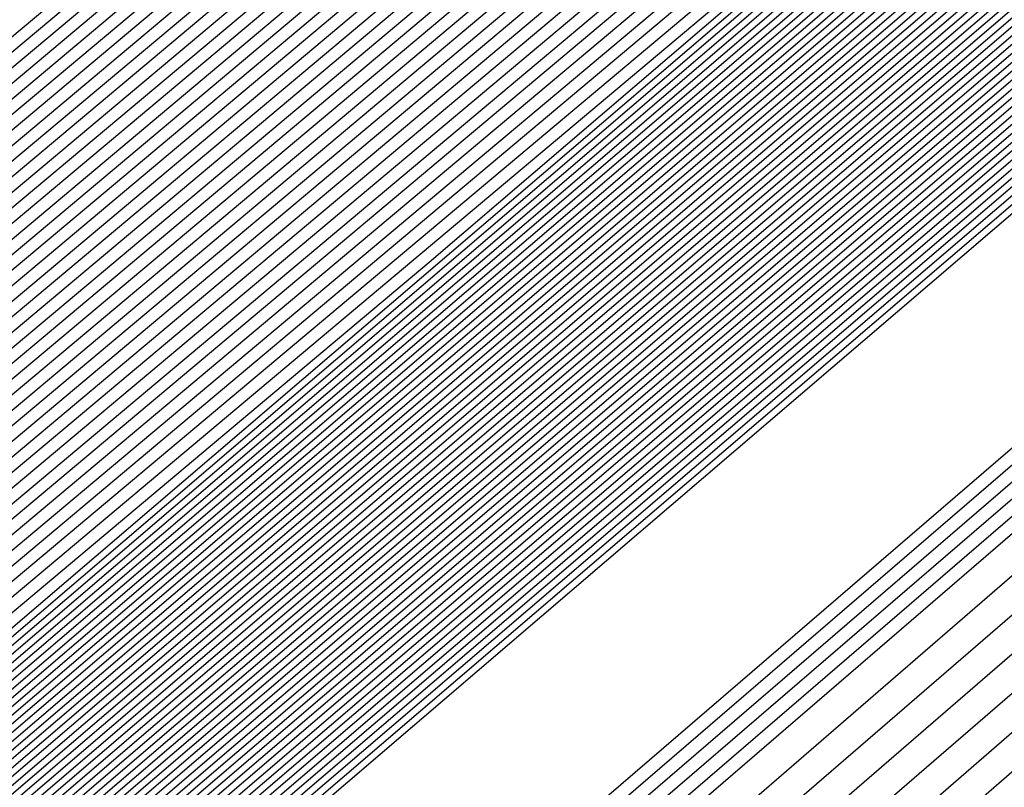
# Model space of a CAD drawing. Extents: x 3249832 to 3255657, y 13789405 to 13793316.
# Tile 820 of 1056: x 3253209.392 to 3253209.659, y 13791257.97 to 13791258.178. Entities that reach past the tile are written whole.
import ezdxf

# ---------------------------------------------------------------- set-up
doc = ezdxf.new("R2010")
doc.units = 0
doc.header["$LTSCALE"] = 100
doc.header["$MEASUREMENT"] = 0
for name, color, linetype in [('GRATIO_03231_CON', 1, 'CONTINUOUS'), ('GRATIO_0323_ICON', 1, 'CONTINUOUS'), ('TARGETS_EAST', 7, 'CONTINUOUS')]:
    doc.layers.add(name, color=color, linetype=linetype)

# ---------------------------------------------------------------- blocks, each defined once
blk = doc.blocks.new('Gratio_032316_contours')
at = {"layer": 'GRATIO_03231_CON', "color": 5, "linetype": 'Continuous', "flags": 128}
for points in [[(3253294.02117, 13791331.04278), (3253275.51252, 13791314.84857), (3253259.74641, 13791301.11971), (3253250.90118, 13791293.4869), (3253247.60749, 13791290.71421), (3253247.10911, 13791290.34906), (3253246.71171, 13791290.01217), (3253243.96878, 13791287.61762), (3253236.49572, 13791281.15281), (3253223.09361, 13791269.61112), (3253207.30623, 13791256.00981), (3253193.86302, 13791244.37213), (3253186.31196, 13791237.71784), (3253183.47503, 13791235.05279)], [(3253293.83167, 13791330.88045), (3253275.39736, 13791314.75135), (3253259.6945, 13791301.07777), (3253250.88464, 13791293.47583), (3253247.60402, 13791290.71447), (3253247.10757, 13791290.35085), (3253246.69656, 13791290.00204), (3253243.85762, 13791287.52479), (3253236.12374, 13791280.8358), (3253222.25472, 13791268.89288), (3253205.91767, 13791254.81834), (3253192.00653, 13791242.77561), (3253184.19264, 13791235.88971), (3253181.25697, 13791233.1319)], [(3253293.64218, 13791330.71812), (3253275.28219, 13791314.65413), (3253259.64258, 13791301.03582), (3253250.8681, 13791293.46475), (3253247.60055, 13791290.71473), (3253247.10604, 13791290.35265), (3253246.68141, 13791289.99191), (3253243.74646, 13791287.43197), (3253235.75176, 13791280.51879), (3253221.41583, 13791268.17464), (3253204.52912, 13791253.62687), (3253190.15004, 13791241.1791), (3253182.07332, 13791234.06158)], [(3253293.45268, 13791330.55578), (3253275.16702, 13791314.55691), (3253259.59067, 13791300.99388), (3253250.85155, 13791293.45368), (3253247.59708, 13791290.71499), (3253247.10451, 13791290.35445), (3253246.66626, 13791289.98178), (3253243.6353, 13791287.33914), (3253235.37978, 13791280.20179), (3253220.57694, 13791267.4564), (3253203.14057, 13791252.4354), (3253188.29355, 13791239.58258), (3253179.954, 13791232.23346)], [(3253308.44452, 13791343.76579), (3253293.07368, 13791330.23112), (3253274.93669, 13791314.36246), (3253259.48684, 13791300.90999), (3253250.81847, 13791293.43152), (3253247.59013, 13791290.71551), (3253247.10144, 13791290.35804), (3253246.63595, 13791289.96152), (3253243.41298, 13791287.15349), (3253234.63582, 13791279.56777), (3253218.89917, 13791266.01993), (3253200.36346, 13791250.05246), (3253184.58057, 13791236.38955), (3253175.71733, 13791228.58423), (3253172.40047, 13791225.5046), (3253171.87167, 13791224.84758), (3253171.83099, 13791224.68776), (3253171.81192, 13791224.61054), (3253171.80631, 13791224.57903), (3253171.80709, 13791224.56196), (3253171.81141, 13791224.55077), (3253171.8175, 13791224.5425)], [(3253308.192, 13791343.54795), (3253292.88418, 13791330.06879), (3253274.82152, 13791314.26524), (3253259.43492, 13791300.86805), (3253250.80192, 13791293.42045), (3253247.58666, 13791290.71576), (3253247.09991, 13791290.35984), (3253246.63023, 13791289.95949), (3253243.37731, 13791287.12548), (3253234.5186, 13791279.46953), (3253219.10173, 13791266.20888), (3253203.65505, 13791252.98282), (3253196.57706, 13791247.03615)], [(3253307.93948, 13791343.33011), (3253292.69468, 13791329.90645), (3253274.70635, 13791314.16802), (3253259.38301, 13791300.82611), (3253250.78538, 13791293.40937), (3253247.58319, 13791290.71602), (3253247.09838, 13791290.36164), (3253246.63006, 13791289.96223), (3253243.38596, 13791287.13554), (3253234.55099, 13791279.49977), (3253219.17525, 13791266.27429), (3253203.76972, 13791253.08339), (3253196.71057, 13791247.15255)], [(3253307.68696, 13791343.11228), (3253292.50518, 13791329.74412), (3253274.59119, 13791314.0708), (3253259.33109, 13791300.78416), (3253250.76884, 13791293.3983), (3253247.57972, 13791290.71628), (3253247.09685, 13791290.36343), (3253246.62988, 13791289.96496), (3253243.39462, 13791287.1456), (3253234.58339, 13791279.53), (3253219.24877, 13791266.33971), (3253203.88439, 13791253.18397), (3253196.84408, 13791247.26894)], [(3253307.18192, 13791342.67661), (3253292.12619, 13791329.41946), (3253274.36086, 13791313.87636), (3253259.22726, 13791300.70028), (3253250.73575, 13791293.37615), (3253247.57277, 13791290.7168), (3253247.09378, 13791290.36703), (3253246.62953, 13791289.97042), (3253243.41193, 13791287.16573), (3253234.64818, 13791279.59048), (3253219.39582, 13791266.47055), (3253204.11372, 13791253.38512), (3253197.11109, 13791247.50173)], [(3253306.9294, 13791342.45877), (3253291.93669, 13791329.25712), (3253274.24569, 13791313.77914), (3253259.17535, 13791300.65833), (3253250.71921, 13791293.36507), (3253247.5693, 13791290.71706), (3253247.09225, 13791290.36882), (3253246.62935, 13791289.97315), (3253243.42058, 13791287.17579), (3253234.68057, 13791279.62072), (3253219.46933, 13791266.53596), (3253204.22838, 13791253.4857), (3253197.2446, 13791247.61813)], [(3253306.67688, 13791342.24094), (3253291.74719, 13791329.09479), (3253274.13052, 13791313.68192), (3253259.12343, 13791300.61639), (3253250.70267, 13791293.354), (3253247.56583, 13791290.71731), (3253247.09072, 13791290.37062), (3253246.62918, 13791289.97588), (3253243.42924, 13791287.18585), (3253234.71297, 13791279.65096), (3253219.54285, 13791266.60138), (3253204.34305, 13791253.58627), (3253197.37811, 13791247.73453)], [(3253306.42436, 13791342.0231), (3253291.55769, 13791328.93246), (3253274.01535, 13791313.58469), (3253259.07151, 13791300.57445), (3253250.68613, 13791293.34292), (3253247.56236, 13791290.71757), (3253247.08919, 13791290.37242), (3253246.629, 13791289.97862), (3253243.43789, 13791287.19591), (3253234.74536, 13791279.68119), (3253219.61637, 13791266.6668), (3253204.45771, 13791253.68685), (3253197.51162, 13791247.85092)], [(3253305.91932, 13791341.58743), (3253291.17869, 13791328.60779), (3253273.78502, 13791313.39025), (3253258.96768, 13791300.49056), (3253250.65304, 13791293.32077), (3253247.55541, 13791290.71809), (3253247.08612, 13791290.37601), (3253246.62865, 13791289.98408), (3253243.4552, 13791287.21604), (3253234.81015, 13791279.74167), (3253219.76341, 13791266.79763), (3253204.68704, 13791253.888), (3253197.77863, 13791248.08372)], [(3253305.6668, 13791341.36959), (3253290.98919, 13791328.44546), (3253273.66985, 13791313.29303), (3253258.91577, 13791300.44861), (3253250.6365, 13791293.30969), (3253247.55194, 13791290.71835), (3253247.08459, 13791290.37781), (3253246.62848, 13791289.98681), (3253243.46386, 13791287.2261), (3253234.84255, 13791279.77191), (3253219.83693, 13791266.86305), (3253204.80171, 13791253.98858), (3253197.91214, 13791248.20012)], [(3253305.41428, 13791341.15176), (3253290.79969, 13791328.28313), (3253273.55469, 13791313.19581), (3253258.86385, 13791300.40667), (3253250.61995, 13791293.29862), (3253247.54847, 13791290.71861), (3253247.08306, 13791290.3796), (3253246.6283, 13791289.98954), (3253243.47251, 13791287.23616), (3253234.87494, 13791279.80214), (3253219.91045, 13791266.92847), (3253204.91637, 13791254.08915), (3253198.04565, 13791248.31651)], [(3253305.16176, 13791340.93392), (3253290.6102, 13791328.1208), (3253273.43952, 13791313.09859), (3253258.81194, 13791300.36473), (3253250.60341, 13791293.28754), (3253247.545, 13791290.71886), (3253247.08152, 13791290.3814), (3253246.62812, 13791289.99227), (3253243.48117, 13791287.24622), (3253234.90734, 13791279.83238), (3253219.98397, 13791266.99388), (3253205.03104, 13791254.18973), (3253198.17916, 13791248.43291)], [(3253304.65672, 13791340.49825), (3253290.2312, 13791327.79613), (3253273.20919, 13791312.90414), (3253258.70811, 13791300.28084), (3253250.57033, 13791293.26539), (3253247.53805, 13791290.71938), (3253247.07846, 13791290.385), (3253246.62777, 13791289.99774), (3253243.49848, 13791287.26634), (3253234.97213, 13791279.89286), (3253220.13101, 13791267.12472), (3253205.26037, 13791254.39088), (3253198.44617, 13791248.6657)], [(3253304.4042, 13791340.28041), (3253290.0417, 13791327.6338), (3253273.09402, 13791312.80692), (3253258.65619, 13791300.2389), (3253250.55378, 13791293.25432), (3253247.53458, 13791290.71964), (3253247.07693, 13791290.38679), (3253246.6276, 13791290.00047), (3253243.50713, 13791287.2764), (3253235.00453, 13791279.9231), (3253220.20453, 13791267.19013), (3253205.37503, 13791254.49146), (3253198.57968, 13791248.7821)], [(3253304.15168, 13791340.06258), (3253289.8522, 13791327.47147), (3253272.97886, 13791312.7097), (3253258.60428, 13791300.19695), (3253250.53724, 13791293.24324), (3253247.53111, 13791290.7199), (3253247.07539, 13791290.38859), (3253246.62742, 13791290.0032), (3253243.51579, 13791287.28647), (3253235.03692, 13791279.95333), (3253220.27805, 13791267.25555), (3253205.4897, 13791254.59203), (3253198.71319, 13791248.8985)], [(3253303.89916, 13791339.84474), (3253289.6627, 13791327.30914), (3253272.86369, 13791312.61248), (3253258.55236, 13791300.15501), (3253250.5207, 13791293.23216), (3253247.52764, 13791290.72015), (3253247.07386, 13791290.39039), (3253246.62724, 13791290.00593), (3253243.52444, 13791287.29653), (3253235.06932, 13791279.98357), (3253220.35157, 13791267.32097), (3253205.60436, 13791254.69261), (3253198.8467, 13791249.01489)], [(3253303.39412, 13791339.40907), (3253289.2837, 13791326.98447), (3253272.63335, 13791312.41804), (3253258.44853, 13791300.07112), (3253250.48761, 13791293.21001), (3253247.52069, 13791290.72067), (3253247.0708, 13791290.39398), (3253246.62689, 13791290.0114), (3253243.54175, 13791287.31665), (3253235.13411, 13791280.04405), (3253220.49861, 13791267.4518), (3253205.83369, 13791254.89376), (3253199.11371, 13791249.24769)], [(3253303.1416, 13791339.19123), (3253289.09421, 13791326.82214), (3253272.51819, 13791312.32081), (3253258.39661, 13791300.02918), (3253250.47107, 13791293.19894), (3253247.51722, 13791290.72093), (3253247.06927, 13791290.39578), (3253246.62672, 13791290.01413), (3253243.55041, 13791287.32671), (3253235.1665, 13791280.07429), (3253220.57213, 13791267.51722), (3253205.94836, 13791254.99434), (3253199.24722, 13791249.36409)], [(3253302.88908, 13791338.9734), (3253288.90471, 13791326.65981), (3253272.40302, 13791312.22359), (3253258.3447, 13791299.98724), (3253250.45453, 13791293.18786), (3253247.51375, 13791290.72119), (3253247.06773, 13791290.39757), (3253246.62654, 13791290.01686), (3253243.55907, 13791287.33677), (3253235.1989, 13791280.10452), (3253220.64565, 13791267.58263), (3253206.06302, 13791255.09491), (3253199.38073, 13791249.48048)], [(3253302.63656, 13791338.75556), (3253288.71521, 13791326.49747), (3253272.28786, 13791312.12637), (3253258.29278, 13791299.94529), (3253250.43798, 13791293.17679), (3253247.51028, 13791290.72145), (3253247.0662, 13791290.39937), (3253246.62637, 13791290.01959), (3253243.56772, 13791287.34683), (3253235.23129, 13791280.13476), (3253220.71917, 13791267.64805), (3253206.17769, 13791255.19549), (3253199.51423, 13791249.59688)], [(3253302.13153, 13791338.31989), (3253288.33621, 13791326.17281), (3253272.05752, 13791311.93193), (3253258.18895, 13791299.8614), (3253250.4049, 13791293.15464), (3253247.50334, 13791290.72196), (3253247.06314, 13791290.40297), (3253246.62601, 13791290.02505), (3253243.58503, 13791287.36696), (3253235.29608, 13791280.19524), (3253220.86621, 13791267.77889), (3253206.40702, 13791255.39664), (3253199.78125, 13791249.82967)], [(3253301.879, 13791338.10206), (3253288.14671, 13791326.01048), (3253271.94236, 13791311.83471), (3253258.13704, 13791299.81946), (3253250.38836, 13791293.14356), (3253247.49986, 13791290.72222), (3253247.0616, 13791290.40476), (3253246.62584, 13791290.02779), (3253243.59369, 13791287.37702), (3253235.32848, 13791280.22547), (3253220.93973, 13791267.8443), (3253206.52168, 13791255.49722), (3253199.91476, 13791249.94607)], [(3253301.62648, 13791337.88422), (3253287.95721, 13791325.84815), (3253271.82719, 13791311.73748), (3253258.08512, 13791299.77752), (3253250.37181, 13791293.13248), (3253247.49639, 13791290.72248), (3253247.06007, 13791290.40656), (3253246.62566, 13791290.03052), (3253243.60234, 13791287.38708), (3253235.36087, 13791280.25571), (3253221.01325, 13791267.90972), (3253206.63635, 13791255.59779), (3253200.04827, 13791250.06247)], [(3253301.37397, 13791337.66638), (3253287.76771, 13791325.68581), (3253271.71202, 13791311.64027), (3253258.03321, 13791299.73557), (3253250.35527, 13791293.12141), (3253247.49292, 13791290.72274), (3253247.05854, 13791290.40836), (3253246.62549, 13791290.03325), (3253243.611, 13791287.39714), (3253235.39327, 13791280.28595), (3253221.08677, 13791267.97514), (3253206.75101, 13791255.69837), (3253200.18178, 13791250.17887)], [(3253300.86893, 13791337.23071), (3253287.38872, 13791325.36115), (3253271.48169, 13791311.44582), (3253257.92938, 13791299.65169), (3253250.32219, 13791293.09926), (3253247.48598, 13791290.72325), (3253247.05547, 13791290.41195), (3253246.62514, 13791290.03871), (3253243.62831, 13791287.41727), (3253235.45806, 13791280.34643), (3253221.23381, 13791268.10597), (3253206.98034, 13791255.89952), (3253200.44879, 13791250.41166)], [(3253300.61641, 13791337.01288), (3253287.19922, 13791325.19882), (3253271.36652, 13791311.3486), (3253257.87746, 13791299.60974), (3253250.30564, 13791293.08818), (3253247.4825, 13791290.72351), (3253247.05394, 13791290.41375), (3253246.62496, 13791290.04144), (3253243.63696, 13791287.42733), (3253235.49045, 13791280.37666), (3253221.30733, 13791268.17139), (3253207.09501, 13791256.0001), (3253200.5823, 13791250.52806)], [(3253300.36389, 13791336.79504), (3253287.00972, 13791325.03648), (3253271.25136, 13791311.25138), (3253257.82555, 13791299.5678), (3253250.2891, 13791293.07711), (3253247.47903, 13791290.72377), (3253247.05241, 13791290.41554), (3253246.62478, 13791290.04418), (3253243.64562, 13791287.43739), (3253235.52285, 13791280.4069), (3253221.38085, 13791268.2368), (3253207.20967, 13791256.10068), (3253200.71581, 13791250.64445)], [(3253300.11137, 13791336.57721), (3253286.82022, 13791324.87415), (3253271.13619, 13791311.15416), (3253257.77363, 13791299.52586), (3253250.27256, 13791293.06603), (3253247.47556, 13791290.72403), (3253247.05088, 13791290.41734), (3253246.62461, 13791290.04691), (3253243.65427, 13791287.44745), (3253235.55525, 13791280.43714), (3253221.45437, 13791268.30222), (3253207.32434, 13791256.20125), (3253200.84931, 13791250.76085)], [(3253299.60633, 13791336.14153), (3253286.44122, 13791324.54949), (3253270.90586, 13791310.95971), (3253257.6698, 13791299.44197), (3253250.23947, 13791293.04388), (3253247.46862, 13791290.72454), (3253247.04781, 13791290.42093), (3253246.62426, 13791290.05237), (3253243.67158, 13791287.46757), (3253235.62004, 13791280.49761), (3253221.60141, 13791268.43306), (3253207.55367, 13791256.4024), (3253201.11633, 13791250.99364)], [(3253299.35381, 13791335.9237), (3253286.25172, 13791324.38716), (3253270.79069, 13791310.86249), (3253257.61789, 13791299.40003), (3253250.22293, 13791293.0328), (3253247.46514, 13791290.7248), (3253247.04628, 13791290.42273), (3253246.62408, 13791290.0551), (3253243.68024, 13791287.47763), (3253235.65243, 13791280.52785), (3253221.67493, 13791268.49847), (3253207.66834, 13791256.50298), (3253201.24984, 13791251.11004)], [(3253299.10129, 13791335.70586), (3253286.06223, 13791324.22482), (3253270.67552, 13791310.76527), (3253257.56597, 13791299.35808), (3253250.20639, 13791293.02173), (3253247.46167, 13791290.72506), (3253247.04475, 13791290.42453), (3253246.62391, 13791290.05783), (3253243.68889, 13791287.4877), (3253235.68483, 13791280.55809), (3253221.74845, 13791268.56389), (3253207.783, 13791256.60355), (3253201.38335, 13791251.22644)], [(3253298.84877, 13791335.48803), (3253285.87273, 13791324.06249), (3253270.56035, 13791310.66805), (3253257.51405, 13791299.31614), (3253250.18984, 13791293.01065), (3253247.4582, 13791290.72532), (3253247.04322, 13791290.42633), (3253246.62373, 13791290.06056), (3253243.69755, 13791287.49776), (3253235.71722, 13791280.58833), (3253221.82197, 13791268.62931), (3253207.89767, 13791256.70413), (3253201.51686, 13791251.34284)], [(3253298.34373, 13791335.05235), (3253285.49373, 13791323.73782), (3253270.33006, 13791310.47357), (3253257.41034, 13791299.23211), (3253250.15702, 13791292.9882), (3253247.45165, 13791290.72536), (3253247.04061, 13791290.42937), (3253246.62378, 13791290.06555), (3253243.71512, 13791287.51757), (3253235.78213, 13791280.64867), (3253221.96904, 13791268.7601), (3253208.127, 13791256.90528), (3253201.78387, 13791251.57563)], [(3253298.09121, 13791334.83452), (3253285.30424, 13791323.57548), (3253270.21493, 13791310.37629), (3253257.35856, 13791299.19), (3253250.14077, 13791292.97675), (3253247.44864, 13791290.72505), (3253247.03961, 13791290.4305), (3253246.62406, 13791290.06771), (3253243.72406, 13791287.52727), (3253235.81466, 13791280.67874), (3253222.0426, 13791268.82547), (3253208.24167, 13791257.00585), (3253201.91738, 13791251.69203)], [(3253297.83869, 13791334.61668), (3253285.11475, 13791323.41314), (3253270.09981, 13791310.27902), (3253257.30679, 13791299.14788), (3253250.12455, 13791292.96527), (3253247.44567, 13791290.72468), (3253247.03867, 13791290.43158), (3253246.62439, 13791290.06982), (3253243.73305, 13791287.53693), (3253235.8472, 13791280.70879), (3253222.11616, 13791268.89083), (3253208.35634, 13791257.10642), (3253202.05089, 13791251.80842)], [(3253222.18973, 13791268.9562), (3253208.47101, 13791257.20698), (3253202.18439, 13791251.92482), (3253202.18439, 13791251.92482), (3253208.30778, 13791257.39414), (3253221.8874, 13791269.30278)], [(3253222.33685, 13791269.08692), (3253208.70035, 13791257.40813), (3253202.45141, 13791252.15761), (3253202.45141, 13791252.15761), (3253208.5381, 13791257.59416), (3253222.03635, 13791269.43142)], [(3253222.41042, 13791269.15229), (3253208.81502, 13791257.50869), (3253202.58492, 13791252.27401), (3253202.58492, 13791252.27401), (3253208.65326, 13791257.69417), (3253222.11082, 13791269.49575)], [(3253222.48398, 13791269.21765), (3253208.92969, 13791257.60926), (3253202.71843, 13791252.39041), (3253202.71843, 13791252.39041), (3253208.76842, 13791257.79418), (3253222.18529, 13791269.56007)], [(3253222.55754, 13791269.28301), (3253209.04436, 13791257.70983), (3253202.85194, 13791252.50681), (3253202.85193, 13791252.50681), (3253208.88358, 13791257.89419), (3253222.25977, 13791269.62439)], [(3253222.70467, 13791269.41374), (3253209.2737, 13791257.91097), (3253203.11895, 13791252.7396), (3253203.11895, 13791252.7396), (3253209.1139, 13791258.0942), (3253222.40871, 13791269.75304)], [(3253222.77823, 13791269.4791), (3253209.38837, 13791258.01154), (3253203.25246, 13791252.856), (3253203.25246, 13791252.856), (3253209.22906, 13791258.19421), (3253222.48319, 13791269.81736)], [(3253222.8518, 13791269.54447), (3253209.50304, 13791258.11211), (3253203.38597, 13791252.97239), (3253203.38597, 13791252.97239), (3253209.34422, 13791258.29422), (3253222.55766, 13791269.88168)], [(3253222.92536, 13791269.60983), (3253209.61771, 13791258.21268), (3253203.51947, 13791253.08879), (3253203.51947, 13791253.08879), (3253209.45938, 13791258.39423), (3253222.63214, 13791269.946)], [(3253294.55593, 13791331.78482), (3253282.65133, 13791321.30274), (3253268.6032, 13791309.01445), (3253256.6338, 13791298.60027), (3253249.91373, 13791292.81609), (3253247.40711, 13791290.71997), (3253247.02638, 13791290.44557), (3253246.62867, 13791290.09727), (3253243.8498, 13791287.66252), (3253236.27025, 13791281.09954), (3253223.07249, 13791269.74056), (3253209.84706, 13791258.41382), (3253203.78649, 13791253.32159), (3253203.78649, 13791253.32159), (3253209.68971, 13791258.59423), (3253222.78114, 13791270.07458), (3253235.89161, 13791281.53353), (3253243.79641, 13791288.43297), (3253249.04881, 13791292.99861), (3253256.14655, 13791299.14707), (3253268.13516, 13791309.52901), (3253282.25127, 13791321.73092), (3253294.2793, 13791332.07331)], [(3253294.30341, 13791331.56698), (3253282.46184, 13791321.1404), (3253268.48808, 13791308.91717), (3253256.58203, 13791298.55815), (3253249.89752, 13791292.80461), (3253247.40414, 13791290.71961), (3253247.02543, 13791290.44664), (3253246.629, 13791290.09938), (3253243.85878, 13791287.67218), (3253236.30279, 13791281.1296), (3253223.14605, 13791269.80592), (3253209.96173, 13791258.51439), (3253203.92, 13791253.43798), (3253203.92, 13791253.43798), (3253209.80487, 13791258.69424), (3253222.85565, 13791270.13885), (3253235.92547, 13791281.56208), (3253243.80512, 13791288.43921), (3253249.03601, 13791292.98573), (3253256.09723, 13791299.1022), (3253268.02248, 13791309.42905), (3253282.06389, 13791321.56632), (3253294.02824, 13791331.85395)], [(3253294.05089, 13791331.34915), (3253282.27235, 13791320.97806), (3253268.37296, 13791308.8199), (3253256.53026, 13791298.51602), (3253249.8813, 13791292.79314), (3253247.40117, 13791290.71925), (3253247.02448, 13791290.44772), (3253246.62933, 13791290.10149), (3253243.86776, 13791287.68184), (3253236.33533, 13791281.15966), (3253223.21961, 13791269.87129), (3253210.0764, 13791258.61496), (3253204.05351, 13791253.55438), (3253204.05351, 13791253.55438), (3253209.92004, 13791258.79424), (3253222.93017, 13791270.20313), (3253235.95934, 13791281.59062), (3253243.81382, 13791288.44544), (3253249.02321, 13791292.97286), (3253256.04791, 13791299.05733), (3253267.90979, 13791309.32909), (3253281.87651, 13791321.40172), (3253293.77719, 13791331.63458)], [(3253293.79837, 13791331.13131), (3253282.08285, 13791320.81572), (3253268.25784, 13791308.72262), (3253256.47849, 13791298.4739), (3253249.86508, 13791292.78166), (3253247.39821, 13791290.71889), (3253247.02354, 13791290.4488), (3253246.62966, 13791290.1036), (3253243.87675, 13791287.6915), (3253236.36787, 13791281.18972), (3253223.29318, 13791269.93665), (3253210.19107, 13791258.71553), (3253204.18702, 13791253.67078), (3253204.18701, 13791253.67078), (3253210.0352, 13791258.89424), (3253223.00468, 13791270.26741), (3253235.9932, 13791281.61917), (3253243.82253, 13791288.45167), (3253249.01041, 13791292.95999), (3253255.9986, 13791299.01245), (3253267.79711, 13791309.22914), (3253281.68913, 13791321.23712), (3253293.52613, 13791331.41522)], [(3253281.70387, 13791320.49104), (3253268.02759, 13791308.52807), (3253256.37495, 13791298.38965), (3253249.83265, 13791292.75871), (3253247.39227, 13791290.71816), (3253247.02165, 13791290.45095), (3253246.63032, 13791290.10782), (3253243.89471, 13791287.71083), (3253236.43295, 13791281.24983), (3253223.4403, 13791270.06738), (3253210.42041, 13791258.91666), (3253204.45403, 13791253.90357), (3253204.45403, 13791253.90357), (3253210.2655, 13791259.09429), (3253223.15342, 13791270.39627), (3253236.05998, 13791281.67732), (3253243.49467, 13791288.16911), (3253246.23629, 13791290.55891), (3253246.63094, 13791290.89792), (3253246.97688, 13791291.19282), (3253249.38096, 13791293.27243), (3253255.90221, 13791298.92109), (3253267.57241, 13791309.02875), (3253281.31446, 13791320.90786)], [(3253281.51437, 13791320.3287), (3253267.91246, 13791308.4308), (3253256.32319, 13791298.34753), (3253249.81643, 13791292.74723), (3253247.38931, 13791290.7178), (3253247.0207, 13791290.45203), (3253246.63065, 13791290.10993), (3253243.90369, 13791287.72049), (3253236.4655, 13791281.27989), (3253223.51387, 13791270.13274), (3253210.53508, 13791259.01723), (3253204.58754, 13791254.01997), (3253204.58754, 13791254.01997), (3253210.38066, 13791259.1943), (3253223.22789, 13791270.4606), (3253236.0937, 13791281.70603), (3253243.50493, 13791288.17732), (3253246.23793, 13791290.55953), (3253246.63143, 13791290.89735), (3253246.97568, 13791291.19044), (3253249.36691, 13791293.25849), (3253255.85289, 13791298.87622), (3253267.45972, 13791308.92879), (3253281.12708, 13791320.74326)], [(3253281.32488, 13791320.16636), (3253267.79734, 13791308.33352), (3253256.27142, 13791298.30541), (3253249.80022, 13791292.73576), (3253247.38634, 13791290.71744), (3253247.01976, 13791290.4531), (3253246.63098, 13791290.11204), (3253243.91267, 13791287.73015), (3253236.49804, 13791281.30995), (3253223.58743, 13791270.1981), (3253210.64975, 13791259.1178), (3253204.72105, 13791254.13636), (3253204.72105, 13791254.13637), (3253210.49582, 13791259.2943), (3253223.30236, 13791270.52492), (3253236.12742, 13791281.73474), (3253243.51518, 13791288.18552), (3253246.23956, 13791290.56015), (3253246.63193, 13791290.89678), (3253246.97448, 13791291.18805), (3253249.35287, 13791293.24455), (3253255.80356, 13791298.83135), (3253267.34704, 13791308.82884), (3253280.9397, 13791320.57865)], [(3253281.13539, 13791320.00402), (3253267.68222, 13791308.23625), (3253256.21965, 13791298.26328), (3253249.784, 13791292.72428), (3253247.38337, 13791290.71708), (3253247.01881, 13791290.45418), (3253246.63131, 13791290.11416), (3253243.92165, 13791287.73981), (3253236.53058, 13791281.34001), (3253223.66099, 13791270.26347), (3253210.76442, 13791259.21837), (3253204.85455, 13791254.25276), (3253204.85455, 13791254.25276), (3253210.61098, 13791259.39431), (3253223.37683, 13791270.58925), (3253236.16114, 13791281.76345), (3253243.52543, 13791288.19373), (3253246.2412, 13791290.56077), (3253246.63242, 13791290.89621), (3253246.97329, 13791291.18567), (3253249.33882, 13791293.23061), (3253255.75424, 13791298.78648), (3253267.23435, 13791308.72888), (3253280.75231, 13791320.41405)], [(3253267.45197, 13791308.0417), (3253256.11611, 13791298.17904), (3253249.75157, 13791292.70133), (3253247.37744, 13791290.71635), (3253247.01692, 13791290.45633), (3253246.63197, 13791290.11838), (3253243.93961, 13791287.75913), (3253236.59567, 13791281.40012), (3253223.80812, 13791270.3942), (3253210.99376, 13791259.41951), (3253205.12157, 13791254.48556), (3253205.12157, 13791254.48556), (3253210.84129, 13791259.59433), (3253223.52577, 13791270.7179), (3253236.22858, 13791281.82086), (3253243.54593, 13791288.21014), (3253246.24446, 13791290.562), (3253246.6334, 13791290.89508), (3253246.97089, 13791291.1809), (3253249.31072, 13791293.20273), (3253255.65559, 13791298.69674), (3253267.00898, 13791308.52897)], [(3253267.33685, 13791307.94442), (3253256.06434, 13791298.13691), (3253249.73535, 13791292.68985), (3253247.37447, 13791290.71599), (3253247.01598, 13791290.45741), (3253246.6323, 13791290.12049), (3253243.9486, 13791287.76879), (3253236.62821, 13791281.43018), (3253223.88168, 13791270.45956), (3253211.10843, 13791259.52008), (3253205.25508, 13791254.60195), (3253205.25508, 13791254.60195), (3253210.95645, 13791259.69434), (3253223.60023, 13791270.78223), (3253236.2623, 13791281.84957), (3253243.55619, 13791288.21834), (3253246.2461, 13791290.56262), (3253246.63389, 13791290.89451), (3253246.96969, 13791291.17852), (3253249.29667, 13791293.18879), (3253255.60626, 13791298.65187), (3253266.8963, 13791308.42902)], [(3253267.22172, 13791307.84715), (3253256.01257, 13791298.09479), (3253249.71913, 13791292.67838), (3253247.37151, 13791290.71563), (3253247.01503, 13791290.45848), (3253246.63263, 13791290.1226), (3253243.95758, 13791287.77846), (3253236.66075, 13791281.46024), (3253223.95525, 13791270.52492), (3253211.2231, 13791259.62065), (3253205.38858, 13791254.71835), (3253205.38859, 13791254.71835), (3253211.07161, 13791259.79435), (3253223.6747, 13791270.84655), (3253236.29602, 13791281.87828), (3253243.56644, 13791288.22655), (3253246.24773, 13791290.56324), (3253246.63439, 13791290.89394), (3253246.9685, 13791291.17613), (3253249.28262, 13791293.17485), (3253255.55694, 13791298.607), (3253266.78361, 13791308.32906)], [(3253267.1066, 13791307.74987), (3253255.96081, 13791298.05266), (3253249.70292, 13791292.6669), (3253247.36854, 13791290.71526), (3253247.01409, 13791290.45956), (3253246.63296, 13791290.12471), (3253243.96656, 13791287.78812), (3253236.69329, 13791281.49029), (3253224.02881, 13791270.59029), (3253211.33777, 13791259.72122), (3253205.52209, 13791254.83475), (3253205.52209, 13791254.83475), (3253211.18677, 13791259.89435), (3253223.74917, 13791270.91088), (3253236.32974, 13791281.90699), (3253243.57669, 13791288.23475), (3253246.24937, 13791290.56386), (3253246.63488, 13791290.89337), (3253246.9673, 13791291.17375), (3253249.26858, 13791293.16091), (3253255.50762, 13791298.56213), (3253266.67093, 13791308.22911)], [(3253266.87636, 13791307.55532), (3253255.85727, 13791297.96842), (3253249.67048, 13791292.64395), (3253247.36261, 13791290.71454), (3253247.01219, 13791290.46171), (3253246.63362, 13791290.12893), (3253243.98452, 13791287.80744), (3253236.75838, 13791281.55041), (3253224.17594, 13791270.72101), (3253211.56711, 13791259.92236), (3253205.78911, 13791255.06754), (3253205.78911, 13791255.06754), (3253211.41709, 13791260.09437), (3253223.89811, 13791271.03953), (3253236.39717, 13791281.9644), (3253243.59719, 13791288.25117), (3253246.25263, 13791290.56509), (3253246.63586, 13791290.89224), (3253246.96491, 13791291.16898), (3253249.24048, 13791293.13303), (3253255.40897, 13791298.4724), (3253266.44556, 13791308.0292)], [(3253266.76123, 13791307.45805), (3253255.8055, 13791297.92629), (3253249.65427, 13791292.63247), (3253247.35964, 13791290.71418), (3253247.01125, 13791290.46279), (3253246.63395, 13791290.13104), (3253243.9935, 13791287.8171), (3253236.79092, 13791281.58047), (3253224.2495, 13791270.78638), (3253211.68179, 13791260.02293), (3253205.92262, 13791255.18394), (3253205.92262, 13791255.18394), (3253211.53225, 13791260.19438), (3253223.97258, 13791271.10386), (3253236.43089, 13791281.99311), (3253243.60744, 13791288.25937), (3253246.25427, 13791290.56571), (3253246.63635, 13791290.89167), (3253246.96371, 13791291.1666), (3253249.22643, 13791293.11909), (3253255.35964, 13791298.42753), (3253266.33287, 13791307.92924)], [(3253266.64611, 13791307.36077), (3253255.75373, 13791297.88417), (3253249.63805, 13791292.621), (3253247.35667, 13791290.71382), (3253247.0103, 13791290.46387), (3253246.63428, 13791290.13316), (3253244.00248, 13791287.82676), (3253236.82346, 13791281.61053), (3253224.32306, 13791270.85174), (3253211.79646, 13791260.1235), (3253206.05613, 13791255.30034), (3253206.05613, 13791255.30033), (3253211.64741, 13791260.29439), (3253224.04705, 13791271.16818), (3253236.46461, 13791282.02182), (3253243.6177, 13791288.26758), (3253246.2559, 13791290.56633), (3253246.63684, 13791290.8911), (3253246.96251, 13791291.16422), (3253249.21238, 13791293.10515), (3253255.31032, 13791298.38266), (3253266.22019, 13791307.82929)], [(3253266.53099, 13791307.2635), (3253255.70196, 13791297.84205), (3253249.62183, 13791292.60952), (3253247.35371, 13791290.71345), (3253247.00936, 13791290.46494), (3253246.63461, 13791290.13527), (3253244.01147, 13791287.83642), (3253236.856, 13791281.64058), (3253224.39663, 13791270.9171), (3253211.91113, 13791260.22407), (3253206.18963, 13791255.41673), (3253206.18963, 13791255.41673), (3253211.76257, 13791260.3944), (3253224.12152, 13791271.23251), (3253236.49833, 13791282.05053), (3253243.62795, 13791288.27578), (3253246.25754, 13791290.56695), (3253246.63734, 13791290.89054), (3253246.96131, 13791291.16183), (3253249.19833, 13791293.09121), (3253255.26099, 13791298.33779), (3253266.1075, 13791307.72933)], [(3253266.30074, 13791307.06895), (3253255.59843, 13791297.7578), (3253249.5894, 13791292.58657), (3253247.34778, 13791290.71273), (3253247.00747, 13791290.4671), (3253246.63526, 13791290.13949), (3253244.02943, 13791287.85574), (3253236.92109, 13791281.7007), (3253224.54375, 13791271.04783), (3253212.14047, 13791260.42521), (3253206.45665, 13791255.64953), (3253206.45665, 13791255.64953), (3253211.99289, 13791260.59441), (3253224.27046, 13791271.36115), (3253236.56577, 13791282.10794), (3253243.64845, 13791288.29219), (3253246.2608, 13791290.56818), (3253246.63832, 13791290.8894), (3253246.95892, 13791291.15707), (3253249.17024, 13791293.06333), (3253255.16235, 13791298.24805), (3253265.88213, 13791307.52942)], [(3253266.18562, 13791306.97167), (3253255.54666, 13791297.71567), (3253249.57318, 13791292.57509), (3253247.34481, 13791290.71237), (3253247.00652, 13791290.46817), (3253246.63559, 13791290.1416), (3253244.03841, 13791287.86541), (3253236.95363, 13791281.73076), (3253224.61732, 13791271.1132), (3253212.25514, 13791260.52577), (3253206.59016, 13791255.76592), (3253206.59016, 13791255.76592), (3253212.10805, 13791260.69442), (3253224.34492, 13791271.42548), (3253236.59949, 13791282.13665), (3253243.6587, 13791288.3004), (3253246.26244, 13791290.5688), (3253246.63881, 13791290.88883), (3253246.95772, 13791291.15468), (3253249.15619, 13791293.04939), (3253255.11302, 13791298.20318), (3253265.76944, 13791307.42947)], [(3253266.07049, 13791306.8744), (3253255.49489, 13791297.67355), (3253249.55697, 13791292.56362), (3253247.34184, 13791290.712), (3253247.00558, 13791290.46925), (3253246.63592, 13791290.14371), (3253244.04739, 13791287.87507), (3253236.98617, 13791281.76081), (3253224.69088, 13791271.17856), (3253212.36981, 13791260.62634), (3253206.72366, 13791255.88232), (3253206.72367, 13791255.88232), (3253212.22321, 13791260.79443), (3253224.41939, 13791271.4898), (3253236.63321, 13791282.16536), (3253243.66895, 13791288.30861), (3253246.26407, 13791290.56942), (3253246.6393, 13791290.88827), (3253246.95652, 13791291.1523), (3253249.14214, 13791293.03545), (3253255.0637, 13791298.15831), (3253265.65676, 13791307.32951)], [(3253265.95537, 13791306.77712), (3253255.44312, 13791297.63143), (3253249.54075, 13791292.55214), (3253247.33888, 13791290.71164), (3253247.00463, 13791290.47032), (3253246.63625, 13791290.14582), (3253244.05637, 13791287.88473), (3253237.01871, 13791281.79087), (3253224.76444, 13791271.24392), (3253212.48448, 13791260.72691), (3253206.85717, 13791255.99872), (3253206.85717, 13791255.99872), (3253212.33837, 13791260.89444), (3253224.49386, 13791271.55413), (3253236.66693, 13791282.19407), (3253243.67921, 13791288.31681), (3253246.26571, 13791290.57004), (3253246.6398, 13791290.8877), (3253246.95533, 13791291.14992), (3253249.12809, 13791293.02151), (3253255.01437, 13791298.11344), (3253265.54407, 13791307.22956)], [(3253265.72512, 13791306.58257), (3253255.33958, 13791297.54718), (3253249.50832, 13791292.52919), (3253247.33294, 13791290.71092), (3253247.00274, 13791290.47248), (3253246.63691, 13791290.15005), (3253244.07433, 13791287.90405), (3253237.0838, 13791281.85099), (3253224.91157, 13791271.37465), (3253212.71382, 13791260.92805), (3253207.12419, 13791256.23151), (3253207.12419, 13791256.23151), (3253212.56869, 13791261.09446), (3253224.6428, 13791271.68278), (3253236.73437, 13791282.25148), (3253243.69971, 13791288.33322), (3253246.26897, 13791290.57127), (3253246.64078, 13791290.88656), (3253246.95293, 13791291.14515), (3253249.1, 13791292.99362), (3253254.91572, 13791298.02371), (3253265.3187, 13791307.02965)], [(3253265.61, 13791306.4853), (3253255.28781, 13791297.50506), (3253249.4921, 13791292.51771), (3253247.32998, 13791290.71056), (3253247.0018, 13791290.47355), (3253246.63724, 13791290.15216), (3253244.08331, 13791287.91371), (3253237.11634, 13791281.88104), (3253224.98513, 13791271.44001), (3253212.82849, 13791261.02862), (3253207.2577, 13791256.34791), (3253207.2577, 13791256.34791), (3253212.68385, 13791261.19447), (3253224.71727, 13791271.7471), (3253236.76809, 13791282.28019), (3253243.70996, 13791288.34143), (3253246.27061, 13791290.57189), (3253246.64127, 13791290.88599), (3253246.95174, 13791291.14277), (3253249.08595, 13791292.97968), (3253254.8664, 13791297.97884), (3253265.20602, 13791306.92969)], [(3253265.49488, 13791306.38803), (3253255.23605, 13791297.46293), (3253249.47588, 13791292.50624), (3253247.32701, 13791290.71019), (3253247.00085, 13791290.47463), (3253246.63757, 13791290.15427), (3253244.0923, 13791287.92337), (3253237.14888, 13791281.9111), (3253225.0587, 13791271.50538), (3253212.94316, 13791261.12919), (3253207.39121, 13791256.46431), (3253207.39121, 13791256.46431), (3253212.79901, 13791261.29448), (3253224.79174, 13791271.81143), (3253236.80181, 13791282.3089), (3253243.72021, 13791288.34963), (3253246.27224, 13791290.57251), (3253246.64176, 13791290.88543), (3253246.95054, 13791291.14038), (3253249.0719, 13791292.96574), (3253254.81708, 13791297.93397), (3253265.09333, 13791306.82974)], [(3253265.37976, 13791306.29075), (3253255.18428, 13791297.42081), (3253249.45967, 13791292.49476), (3253247.32404, 13791290.70983), (3253246.9999, 13791290.47571), (3253246.6379, 13791290.15638), (3253244.10128, 13791287.93303), (3253237.18142, 13791281.94116), (3253225.13226, 13791271.57074), (3253213.05783, 13791261.22976), (3253207.52471, 13791256.5807), (3253207.52471, 13791256.5807), (3253212.91417, 13791261.39448), (3253224.86621, 13791271.87575), (3253236.83553, 13791282.33761), (3253243.73047, 13791288.35784), (3253246.27388, 13791290.57313), (3253246.64226, 13791290.88486), (3253246.94934, 13791291.138), (3253249.05785, 13791292.9518), (3253254.76775, 13791297.8891), (3253264.98065, 13791306.72978)], [(3253265.14951, 13791306.0962), (3253255.08074, 13791297.33656), (3253249.42723, 13791292.47181), (3253247.31811, 13791290.70911), (3253246.99801, 13791290.47786), (3253246.63856, 13791290.1606), (3253244.11924, 13791287.95236), (3253237.24651, 13791282.00127), (3253225.27938, 13791271.70147), (3253213.28717, 13791261.4309), (3253207.79173, 13791256.8135), (3253207.79173, 13791256.8135), (3253213.14449, 13791261.5945), (3253225.01515, 13791272.0044), (3253236.90297, 13791282.39502), (3253243.75097, 13791288.37425), (3253246.27714, 13791290.57436), (3253246.64324, 13791290.88372), (3253246.94695, 13791291.13323), (3253249.02975, 13791292.92392), (3253254.6691, 13791297.79936), (3253264.75528, 13791306.52987)], [(3253265.03439, 13791305.99892), (3253255.02897, 13791297.29444), (3253249.41102, 13791292.46033), (3253247.31514, 13791290.70874), (3253246.99707, 13791290.47894), (3253246.63889, 13791290.16271), (3253244.12822, 13791287.96202), (3253237.27905, 13791282.03133), (3253225.35295, 13791271.76683), (3253213.40184, 13791261.53147), (3253207.92524, 13791256.92989), (3253207.92524, 13791256.92989), (3253213.25965, 13791261.69451), (3253225.08961, 13791272.06873), (3253236.93669, 13791282.42373), (3253243.76122, 13791288.38246), (3253246.27878, 13791290.57498), (3253246.64373, 13791290.88316), (3253246.94575, 13791291.13085), (3253249.01571, 13791292.90998), (3253254.61978, 13791297.75449), (3253264.64259, 13791306.42992)], [(3253264.91926, 13791305.90165), (3253254.9772, 13791297.25231), (3253249.3948, 13791292.44886), (3253247.31218, 13791290.70838), (3253246.99612, 13791290.48001), (3253246.63922, 13791290.16482), (3253244.1372, 13791287.97168), (3253237.31159, 13791282.06139), (3253225.42651, 13791271.83219), (3253213.51651, 13791261.63204), (3253208.05874, 13791257.04629), (3253208.05875, 13791257.04629), (3253213.37481, 13791261.79452), (3253225.16408, 13791272.13306), (3253236.97041, 13791282.45244), (3253243.77147, 13791288.39066), (3253246.28041, 13791290.5756), (3253246.64422, 13791290.88259), (3253246.94455, 13791291.12847), (3253249.00166, 13791292.89604), (3253254.57046, 13791297.70962), (3253264.52991, 13791306.32996)], [(3253264.80414, 13791305.80438), (3253254.92543, 13791297.21019), (3253249.37858, 13791292.43738), (3253247.30921, 13791290.70802), (3253246.99518, 13791290.48109), (3253246.63955, 13791290.16693), (3253244.14618, 13791287.98134), (3253237.34413, 13791282.09145), (3253225.50007, 13791271.89756), (3253213.63118, 13791261.73261), (3253208.19225, 13791257.16269), (3253208.19225, 13791257.16269), (3253213.48997, 13791261.89453), (3253225.23855, 13791272.19738), (3253237.00413, 13791282.48115), (3253243.78172, 13791288.39887), (3253246.28205, 13791290.57622), (3253246.64472, 13791290.88202), (3253246.94335, 13791291.12608), (3253248.98761, 13791292.8821), (3253254.52113, 13791297.66475), (3253264.41722, 13791306.23001)]]:
    blk.add_lwpolyline(points, dxfattribs=at)
at = {"layer": 'GRATIO_03231_CON', "color": 1, "linetype": 'Continuous', "flags": 128}
for points in [[(3253305.67252, 13791341.15943), (3253291.44112, 13791328.73289), (3253274.09304, 13791313.59512), (3253259.13586, 13791300.57928), (3253250.7226, 13791293.32407), (3253247.58798, 13791290.69058), (3253247.11217, 13791290.34546), (3253246.74202, 13791290.03243), (3253244.1911, 13791287.80327), (3253237.23968, 13791281.78682), (3253224.77139, 13791271.04759), (3253210.08333, 13791258.39275), (3253197.57601, 13791247.56516)], [(3253301.48161, 13791337.48281), (3253288.76214, 13791326.38505), (3253272.61894, 13791312.30302), (3253258.50087, 13791300.02092), (3253250.53561, 13791293.15728), (3253247.56601, 13791290.66808), (3253247.1137, 13791290.34367), (3253246.75717, 13791290.04256), (3253244.30226, 13791287.8961), (3253237.61166, 13791282.10383), (3253225.61027, 13791271.76582), (3253211.47189, 13791259.58422), (3253199.4325, 13791249.16167)], [(3253297.2907, 13791333.80618), (3253286.08317, 13791324.03722), (3253271.14483, 13791311.01092), (3253257.86588, 13791299.46255), (3253250.34863, 13791292.99048), (3253247.54404, 13791290.64559), (3253247.11524, 13791290.34187), (3253246.77232, 13791290.05269), (3253244.41342, 13791287.98892), (3253237.98364, 13791282.42084), (3253226.44916, 13791272.48406), (3253212.86044, 13791260.77569), (3253201.28899, 13791250.75819)], [(3253283.4042, 13791321.68939), (3253269.67074, 13791309.71882), (3253257.23089, 13791298.90419), (3253250.16164, 13791292.82369), (3253247.52207, 13791290.6231), (3253247.11677, 13791290.34007), (3253246.78748, 13791290.06281), (3253244.52458, 13791288.08175), (3253238.35562, 13791282.73785), (3253227.28805, 13791273.2023), (3253214.24899, 13791261.96716), (3253203.14548, 13791252.3547), (3253196.90856, 13791246.85849)], [(3253284.71798, 13791322.7763), (3253278.04625, 13791316.99372), (3253266.72253, 13791307.13463), (3253255.9609, 13791297.78746), (3253249.78767, 13791292.4901), (3253247.47813, 13791290.57812), (3253247.11983, 13791290.33648), (3253246.81778, 13791290.08307), (3253244.7469, 13791288.2674), (3253239.09958, 13791283.37186), (3253228.96583, 13791274.63877), (3253217.0261, 13791264.3501), (3253206.85846, 13791255.54773), (3253201.14719, 13791250.51475)]]:
    blk.add_lwpolyline(points, dxfattribs=at)
at = {"layer": 'GRATIO_0323_ICON', "color": 7, "linetype": 'Continuous', "flags": 128}
for points in [[(3253293.26318, 13791330.39345), (3253275.05185, 13791314.45969), (3253259.53875, 13791300.95194), (3253250.83501, 13791293.4426), (3253247.59361, 13791290.71525), (3253247.10298, 13791290.35624), (3253246.6511, 13791289.97165), (3253243.52414, 13791287.24631), (3253235.0078, 13791279.88478), (3253219.73806, 13791266.73817), (3253201.75202, 13791251.24392), (3253186.43706, 13791237.98607), (3253177.83468, 13791230.40533)], [(3253307.43444, 13791342.89444), (3253292.31568, 13791329.58179), (3253274.47602, 13791313.97358), (3253259.27918, 13791300.74222), (3253250.7523, 13791293.38722), (3253247.57625, 13791290.71654), (3253247.09531, 13791290.36523), (3253246.62971, 13791289.96769), (3253243.40327, 13791287.15567), (3253234.61578, 13791279.56024), (3253219.3223, 13791266.40513), (3253203.99905, 13791253.28454), (3253196.97759, 13791247.38534)], [(3253306.17184, 13791341.80526), (3253291.36819, 13791328.77013), (3253273.90019, 13791313.48747), (3253259.0196, 13791300.5325), (3253250.66958, 13791293.33184), (3253247.55889, 13791290.71783), (3253247.08765, 13791290.37421), (3253246.62883, 13791289.98135), (3253243.44655, 13791287.20597), (3253234.77776, 13791279.71143), (3253219.68989, 13791266.73221), (3253204.57238, 13791253.78743), (3253197.64512, 13791247.96732)], [(3253304.90924, 13791340.71608), (3253290.4207, 13791327.95847), (3253273.32436, 13791313.00136), (3253258.76002, 13791300.32278), (3253250.58687, 13791293.27647), (3253247.54153, 13791290.71912), (3253247.07999, 13791290.3832), (3253246.62795, 13791289.99501), (3253243.48982, 13791287.25628), (3253234.93973, 13791279.86262), (3253220.05749, 13791267.0593), (3253205.1457, 13791254.2903), (3253198.31267, 13791248.54931)], [(3253303.64664, 13791339.62691), (3253289.4732, 13791327.1468), (3253272.74852, 13791312.51526), (3253258.50045, 13791300.11307), (3253250.50416, 13791293.22109), (3253247.52417, 13791290.72041), (3253247.07233, 13791290.39218), (3253246.62707, 13791290.00866), (3253243.5331, 13791287.30659), (3253235.10171, 13791280.01381), (3253220.42509, 13791267.38638), (3253205.71903, 13791254.79319), (3253198.9802, 13791249.13129)], [(3253302.38404, 13791338.53773), (3253288.52571, 13791326.33514), (3253272.17269, 13791312.02915), (3253258.24087, 13791299.90335), (3253250.42144, 13791293.16571), (3253247.50681, 13791290.7217), (3253247.06467, 13791290.40117), (3253246.62619, 13791290.02232), (3253243.57638, 13791287.3569), (3253235.26369, 13791280.165), (3253220.79269, 13791267.71347), (3253206.29235, 13791255.29606), (3253199.64775, 13791249.71328)], [(3253301.12145, 13791337.44855), (3253287.57822, 13791325.52348), (3253271.59685, 13791311.54304), (3253257.98129, 13791299.69363), (3253250.33873, 13791293.11033), (3253247.48945, 13791290.723), (3253247.05701, 13791290.41015), (3253246.62531, 13791290.03598), (3253243.61965, 13791287.4072), (3253235.42566, 13791280.31619), (3253221.16029, 13791268.04055), (3253206.86568, 13791255.79895), (3253200.31528, 13791250.29526)], [(3253299.85885, 13791336.35937), (3253286.63072, 13791324.71182), (3253271.02102, 13791311.05694), (3253257.72172, 13791299.48391), (3253250.25601, 13791293.05496), (3253247.47209, 13791290.72429), (3253247.04935, 13791290.41914), (3253246.62443, 13791290.04964), (3253243.66293, 13791287.45751), (3253235.58764, 13791280.46738), (3253221.52789, 13791268.36764), (3253207.439, 13791256.30182), (3253200.98282, 13791250.87725)], [(3253298.59625, 13791335.27019), (3253285.68323, 13791323.90016), (3253270.44519, 13791310.57083), (3253257.46214, 13791299.2742), (3253250.1733, 13791292.99958), (3253247.45473, 13791290.72558), (3253247.04168, 13791290.42812), (3253246.62355, 13791290.0633), (3253243.7062, 13791287.50782), (3253235.74962, 13791280.61857), (3253221.89549, 13791268.69472), (3253208.01233, 13791256.80471), (3253201.65036, 13791251.45923)], [(3253222.26329, 13791269.02156), (3253208.58568, 13791257.30755), (3253202.3179, 13791252.04122), (3253202.3179, 13791252.04122), (3253208.42294, 13791257.49415), (3253221.96187, 13791269.36711)], [(3253222.63111, 13791269.34838), (3253209.15903, 13791257.8104), (3253202.98544, 13791252.6232), (3253202.98544, 13791252.6232), (3253208.99874, 13791257.99419), (3253222.33424, 13791269.68871)], [(3253294.80845, 13791332.00265), (3253282.84083, 13791321.46507), (3253268.71833, 13791309.11172), (3253256.68557, 13791298.6424), (3253249.92995, 13791292.82756), (3253247.41007, 13791290.72034), (3253247.02732, 13791290.44449), (3253246.62834, 13791290.09516), (3253243.84082, 13791287.65286), (3253236.2377, 13791281.06949), (3253222.99892, 13791269.67519), (3253209.73238, 13791258.31325), (3253203.65298, 13791253.20519), (3253203.65298, 13791253.20519), (3253209.57454, 13791258.49423), (3253222.70663, 13791270.0103), (3253235.85774, 13791281.50498), (3253243.7877, 13791288.42674), (3253249.0616, 13791293.01148), (3253256.19586, 13791299.19195), (3253268.24784, 13791309.62896), (3253282.43865, 13791321.89552), (3253294.53035, 13791332.29267)], [(3253281.89336, 13791320.65338), (3253268.14271, 13791308.62535), (3253256.42672, 13791298.43178), (3253249.84887, 13791292.77018), (3253247.39524, 13791290.71852), (3253247.02259, 13791290.44987), (3253246.62999, 13791290.10571), (3253243.88573, 13791287.70117), (3253236.40041, 13791281.21978), (3253223.36674, 13791270.00201), (3253210.30574, 13791258.8161), (3253204.32052, 13791253.78717), (3253204.32052, 13791253.78717), (3253210.15034, 13791258.99428), (3253223.07895, 13791270.33195), (3253236.02626, 13791281.64861), (3253243.48442, 13791288.1609), (3253246.23466, 13791290.5583), (3253246.63045, 13791290.89848), (3253246.97808, 13791291.1952), (3253249.39501, 13791293.28637), (3253255.95153, 13791298.96595), (3253267.68509, 13791309.1287), (3253281.50184, 13791321.07246)], [(3253280.94589, 13791319.84168), (3253267.5671, 13791308.13897), (3253256.16788, 13791298.22116), (3253249.76778, 13791292.7128), (3253247.38041, 13791290.71671), (3253247.01787, 13791290.45526), (3253246.63164, 13791290.11627), (3253243.93063, 13791287.74947), (3253236.56312, 13791281.37006), (3253223.73456, 13791270.32883), (3253210.87909, 13791259.31894), (3253204.98806, 13791254.36916), (3253204.98806, 13791254.36916), (3253210.72614, 13791259.49432), (3253223.4513, 13791270.65358), (3253236.19486, 13791281.79216), (3253243.53568, 13791288.20193), (3253246.24283, 13791290.56139), (3253246.63291, 13791290.89565), (3253246.97209, 13791291.18328), (3253249.32477, 13791293.21667), (3253255.70491, 13791298.74161), (3253267.12167, 13791308.62893), (3253280.56493, 13791320.24945)], [(3253266.99148, 13791307.6526), (3253255.90904, 13791298.01054), (3253249.6867, 13791292.65542), (3253247.36557, 13791290.7149), (3253247.01314, 13791290.46064), (3253246.63329, 13791290.12682), (3253243.97554, 13791287.79778), (3253236.72583, 13791281.52035), (3253224.10237, 13791270.65565), (3253211.45244, 13791259.82179), (3253205.6556, 13791254.95114), (3253205.6556, 13791254.95114), (3253211.30193, 13791259.99436), (3253223.82364, 13791270.9752), (3253236.36345, 13791281.93569), (3253243.58694, 13791288.24296), (3253246.251, 13791290.56448), (3253246.63537, 13791290.89281), (3253246.9661, 13791291.17137), (3253249.25453, 13791293.14697), (3253255.45829, 13791298.51727), (3253266.55824, 13791308.12915)], [(3253266.41586, 13791307.16622), (3253255.65019, 13791297.79992), (3253249.60562, 13791292.59805), (3253247.35074, 13791290.71309), (3253247.00841, 13791290.46602), (3253246.63494, 13791290.13738), (3253244.02045, 13791287.84608), (3253236.88854, 13791281.67064), (3253224.47019, 13791270.98247), (3253212.0258, 13791260.32464), (3253206.32314, 13791255.53313), (3253206.32314, 13791255.53313), (3253211.87773, 13791260.49441), (3253224.19599, 13791271.29683), (3253236.53205, 13791282.07923), (3253243.6382, 13791288.28399), (3253246.25917, 13791290.56757), (3253246.63783, 13791290.88997), (3253246.96012, 13791291.15945), (3253249.18429, 13791293.07727), (3253255.21167, 13791298.29292), (3253265.99481, 13791307.62938)], [(3253265.84025, 13791306.67985), (3253255.39135, 13791297.5893), (3253249.52453, 13791292.54067), (3253247.33591, 13791290.71128), (3253247.00369, 13791290.4714), (3253246.63658, 13791290.14793), (3253244.06535, 13791287.89439), (3253237.05125, 13791281.82093), (3253224.83801, 13791271.30929), (3253212.59915, 13791260.82748), (3253206.99068, 13791256.11511), (3253206.99068, 13791256.11512), (3253212.45353, 13791260.99445), (3253224.56833, 13791271.61845), (3253236.70065, 13791282.22277), (3253243.68946, 13791288.32502), (3253246.26734, 13791290.57065), (3253246.64029, 13791290.88713), (3253246.95413, 13791291.14753), (3253249.11404, 13791293.00756), (3253254.96505, 13791298.06857), (3253265.43139, 13791307.1296)], [(3253265.26463, 13791306.19348), (3253255.13251, 13791297.37869), (3253249.44345, 13791292.48329), (3253247.32108, 13791290.70947), (3253246.99896, 13791290.47678), (3253246.63823, 13791290.15849), (3253244.11026, 13791287.9427), (3253237.21396, 13791281.97122), (3253225.20582, 13791271.6361), (3253213.1725, 13791261.33033), (3253207.65822, 13791256.6971), (3253207.65822, 13791256.6971), (3253213.02933, 13791261.49449), (3253224.94068, 13791271.94008), (3253236.86925, 13791282.36631), (3253243.74072, 13791288.36604), (3253246.27551, 13791290.57374), (3253246.64275, 13791290.88429), (3253246.94814, 13791291.13562), (3253249.0438, 13791292.93786), (3253254.71843, 13791297.84423), (3253264.86796, 13791306.62983)], [(3253264.68902, 13791305.7071), (3253254.87367, 13791297.16807), (3253249.36237, 13791292.42591), (3253247.30624, 13791290.70766), (3253246.99423, 13791290.48216), (3253246.63988, 13791290.16905), (3253244.15517, 13791287.991), (3253237.37667, 13791282.12151), (3253225.57364, 13791271.96292), (3253213.74585, 13791261.83318), (3253208.32576, 13791257.27908), (3253208.32576, 13791257.27908), (3253213.60512, 13791261.99453), (3253225.31302, 13791272.26171), (3253237.03785, 13791282.50985), (3253243.79198, 13791288.40707), (3253246.28368, 13791290.57683), (3253246.64521, 13791290.88145), (3253246.94216, 13791291.1237), (3253248.97356, 13791292.86816), (3253254.47181, 13791297.61988), (3253264.30454, 13791306.13006)], [(3253288.90889, 13791326.45292), (3253280.72523, 13791319.34155), (3253268.19664, 13791308.42673), (3253256.59589, 13791298.34582), (3253249.97466, 13791292.6569), (3253247.5001, 13791290.60061), (3253247.1183, 13791290.33828), (3253246.80263, 13791290.07294), (3253244.63574, 13791288.17457), (3253238.7276, 13791283.05485), (3253228.12694, 13791273.92054), (3253215.63755, 13791263.15863), (3253205.00197, 13791253.95122), (3253199.02788, 13791248.68662)]]:
    blk.add_lwpolyline(points, dxfattribs=at)

msp = doc.modelspace()

# ---------------------------------------------------------------- block references
at = {"layer": 'TARGETS_EAST'}
msp.add_blockref('Gratio_032316_contours', (0, 0), dxfattribs=at)

doc.saveas('drawing.dxf')
